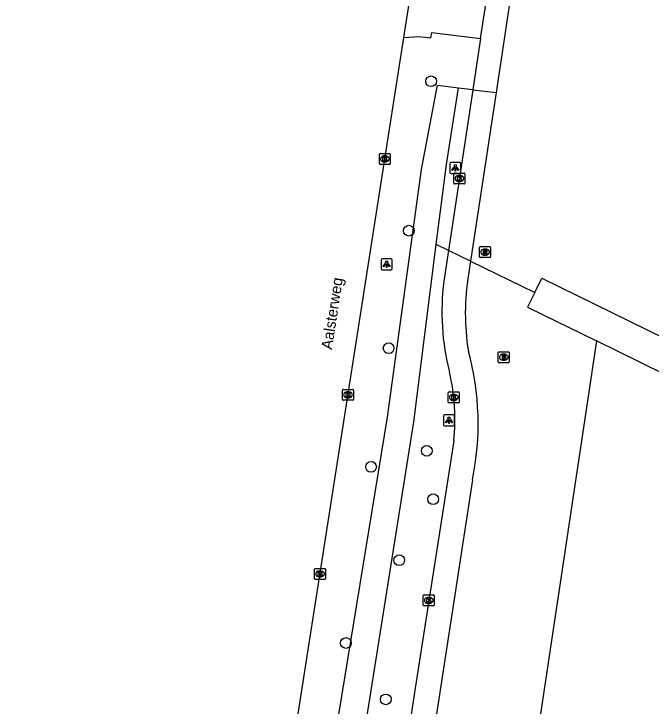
# Model space of a CAD drawing. Extents: x 161486 to 162249, y 379484 to 380829.
# Drawn here: x 161561.5 to 161619.6, y 380105.7 to 380168.9 of the extents above; entities that cross this region are included whole.
import ezdxf

# ---------------------------------------------------------------- set-up
doc = ezdxf.new("R2010")
doc.units = 0
for name, color, linetype in [('IMGEO_Berm_groen', 7, 'Continuous'), ('IMGEO_Boom', 7, 'Continuous'), ('IMGEO_Brandkraan', 7, 'Continuous'), ('IMGEO_Duiker', 7, 'Continuous'), ('IMGEO_Fietspad_open', 7, 'Continuous'), ('IMGEO_Gemengd_bos', 7, 'Continuous'), ('IMGEO_Greppel_droge_sloot', 7, 'Continuous'), ('IMGEO_Kolk', 7, 'Continuous'), ('IMGEO_Lichtpunt', 7, 'Continuous'), ('IMGEO_Openbare_ruimte_label', 7, 'Continuous'), ('IMGEO_Rijbaan_lokaal_open', 7, 'Continuous'), ('IMGEO_Rijbaan_regionaal_gesloten', 7, 'Continuous'), ('IMGEO_Rioolput', 7, 'Continuous'), ('IMGEO_Waterloop', 7, 'Continuous')]:
    doc.layers.add(name, color=color, linetype=linetype)

msp = doc.modelspace()

# ---------------------------------------------------------------- linework, layer by layer
at = {"layer": 'IMGEO_Berm_groen'}
msp.add_lwpolyline([(161602.015, 380162.132), (161603.335, 380161.964)], dxfattribs=at)
at = {"layer": 'IMGEO_Boom'}
for centre in [(161599.521, 380162.715), (161597.489, 380149.085), (161595.646, 380138.363), (161599.127, 380129.006), (161594.043, 380127.538), (161599.707, 380124.585), (161596.614, 380119.022), (161591.748, 380111.471), (161595.385, 380106.329)]:
    msp.add_circle(centre, 0.489, dxfattribs=at)
at = {"layer": 'IMGEO_Brandkraan'}
for p, q in [((161605.724, 380138.04), (161606.576, 380138.04)), ((161605.649, 380137.114), (161605.649, 380137.966)), ((161606.137, 380137.82), (161606.162, 380137.82)), ((161606.65, 380137.966), (161606.65, 380137.114)), ((161606.576, 380137.04), (161605.724, 380137.04)), ((161606.16, 380137.26), (161606.135, 380137.26))]:
    msp.add_line(p, q, dxfattribs=at)
for points in [[(161605.724, 380138.04), (161606.576, 380138.04)], [(161605.649, 380137.114), (161605.649, 380137.966)], [(161605.997, 380137.74), (161605.997, 380137.34), (161606.21, 380137.34)], [(161606.228, 380137.74), (161605.997, 380137.74)], [(161606.176, 380137.659), (161606.122, 380137.659), (161606.122, 380137.583)], [(161606.122, 380137.583), (161606.175, 380137.583)], [(161606.184, 380137.507), (161606.122, 380137.507), (161606.122, 380137.426)], [(161606.122, 380137.426), (161606.184, 380137.426)], [(161606.65, 380137.966), (161606.65, 380137.114)], [(161606.576, 380137.04), (161605.724, 380137.04)]]:
    msp.add_lwpolyline(points, dxfattribs=at)
for centre, radius, start, end in [((161605.726, 380137.964), 0.0765, 91.55205, 178.44795), ((161605.726, 380137.964), 0.0765, 91.55205, 178.44795), ((161606.574, 380137.964), 0.0765, 1.55205, 88.44795), ((161606.574, 380137.964), 0.0765, 1.55205, 88.44795), ((161606.177, 380137.621), 0.0379, 267.82845, 90.93552), ((161606.185, 380137.466), 0.0404, 269.87594, 90.50774), ((161606.232, 380137.595), 0.145, 59.4692, 91.53667), ((161606.257, 380137.642), 0.0922, 285.51372, 58.15012), ((161606.262, 380137.45), 0.105, 301.31148, 78.98903), ((161605.726, 380137.116), 0.0765, 181.55205, 268.44795), ((161605.726, 380137.116), 0.0765, 181.55205, 268.44795), ((161606.216, 380137.591), 0.251, 268.66757, 293.53466), ((161606.574, 380137.116), 0.0765, 271.55205, 358.44795), ((161606.574, 380137.116), 0.0765, 271.55205, 358.44795)]:
    msp.add_arc(centre, radius, start, end, dxfattribs=at)
for centre, major_axis, ratio, start_param, end_param in [((161606.136, 380137.54), (-0.387, 0.002), 0.722429, 4.712389, 7.853982), ((161606.161, 380137.54), (-0.39, 0.002), 0.717154, 1.570796, 4.712389)]:
    msp.add_ellipse(centre, major_axis=major_axis, ratio=ratio, start_param=start_param, end_param=end_param, dxfattribs=at)
at = {"layer": 'IMGEO_Duiker'}
msp.add_lwpolyline([(161603.123, 380146.295), (161601.107, 380147.28), (161599.988, 380147.827)], dxfattribs=at)
at = {"layer": 'IMGEO_Fietspad_open'}
for points in [[(161609.481, 380188.437), (161606.827, 380170.848), (161605.445, 380161.688)], [(161604.04, 380166.614), (161603.335, 380161.964)], [(161603.33, 380161.932), (161601.107, 380147.28), (161600.681, 380144.471)], [(161605.445, 380161.688), (161603.123, 380146.295)], [(161603.335, 380161.964), (161603.33, 380161.932)], [(161603.33, 380161.932), (161605.445, 380161.688)], [(161603.123, 380146.295), (161602.941, 380145.09)], [(161601.585, 380129.905), (161598.056, 380107.352), (161592.356, 380069.698), (161581.805, 380000), (161575.425, 379957.857)], [(161603.293, 380126.36), (161594.535, 380069.37), (161583.874, 380000), (161577.352, 379957.561)]]:
    msp.add_lwpolyline(points, dxfattribs=at)
for centre, radius, start, end in [((161624.067, 380141.528), 21.424, 170.43069, 189.19193), ((161623.042, 380141.676), 22.535, 172.87555, 194.1214), ((161578.62, 380131.451), 25.193, 348.34054, 15.31664), ((161583.539, 380131.912), 18.157, 353.65375, 13.58876)]:
    msp.add_arc(centre, radius, start, end, dxfattribs=at)
at = {"layer": 'IMGEO_Gemengd_bos'}
for points in [[(161603.123, 380146.295), (161608.972, 380143.436)], [(161614.603, 380139.022), (161603.924, 380067.955), (161583.938, 379934.952)]]:
    msp.add_lwpolyline(points, dxfattribs=at)
at = {"layer": 'IMGEO_Greppel_droge_sloot'}
for points in [[(161589.361, 380072.51), (161586.181, 380072.787), (161590.288, 380099.944), (161595.533, 380132.084), (161598.652, 380154.657), (161600.099, 380162.376), (161602.015, 380162.132)], [(161589.361, 380072.51), (161592.916, 380100.055), (161597.931, 380131.637), (161599.988, 380147.827), (161600.913, 380155.111), (161602.015, 380162.132)]]:
    msp.add_lwpolyline(points, dxfattribs=at)
at = {"layer": 'IMGEO_Kolk'}
for p, q in [((161594.8, 380155.206), (161594.8, 380156.058)), ((161594.875, 380156.132), (161595.727, 380156.132)), ((161595.288, 380155.912), (161595.313, 380155.912)), ((161595.801, 380156.058), (161595.801, 380155.206)), ((161595.727, 380155.132), (161594.875, 380155.132)), ((161595.311, 380155.352), (161595.286, 380155.352)), ((161601.603, 380153.422), (161601.603, 380154.274)), ((161601.678, 380154.348), (161602.53, 380154.348)), ((161602.091, 380154.128), (161602.116, 380154.128)), ((161602.604, 380154.274), (161602.604, 380153.422)), ((161602.53, 380153.348), (161601.678, 380153.348)), ((161602.114, 380153.568), (161602.089, 380153.568)), ((161591.441, 380133.686), (161591.441, 380134.538)), ((161591.516, 380134.612), (161592.368, 380134.612)), ((161591.929, 380134.392), (161591.954, 380134.392)), ((161592.442, 380134.538), (161592.442, 380133.686)), ((161601.09, 380133.449), (161601.09, 380134.301)), ((161601.165, 380134.375), (161602.017, 380134.375)), ((161602.091, 380134.301), (161602.091, 380133.449)), ((161592.368, 380133.612), (161591.516, 380133.612)), ((161591.952, 380133.832), (161591.927, 380133.832)), ((161601.601, 380133.595), (161601.576, 380133.595)), ((161601.578, 380134.155), (161601.603, 380134.155)), ((161602.017, 380133.375), (161601.165, 380133.375)), ((161588.891, 380117.342), (161588.891, 380118.194)), ((161588.966, 380118.268), (161589.818, 380118.268)), ((161589.379, 380118.048), (161589.404, 380118.048)), ((161589.892, 380118.194), (161589.892, 380117.342)), ((161589.818, 380117.268), (161588.966, 380117.268)), ((161589.402, 380117.488), (161589.377, 380117.488)), ((161598.808, 380114.93), (161598.808, 380115.782)), ((161598.883, 380115.856), (161599.735, 380115.856)), ((161599.296, 380115.636), (161599.321, 380115.636)), ((161599.809, 380115.782), (161599.809, 380114.93)), ((161599.735, 380114.856), (161598.883, 380114.856)), ((161599.319, 380115.076), (161599.294, 380115.076))]:
    msp.add_line(p, q, dxfattribs=at)
for points in [[(161594.8, 380155.206), (161594.8, 380156.058)], [(161594.875, 380156.132), (161595.727, 380156.132)], [(161595.121, 380155.832), (161595.244, 380155.832), (161595.244, 380155.681), (161595.374, 380155.832), (161595.538, 380155.832), (161595.392, 380155.681), (161595.545, 380155.432), (161595.393, 380155.432), (161595.308, 380155.596), (161595.244, 380155.529), (161595.244, 380155.432), (161595.121, 380155.432), (161595.121, 380155.832)], [(161595.801, 380156.058), (161595.801, 380155.206)], [(161595.727, 380155.132), (161594.875, 380155.132)], [(161601.603, 380153.422), (161601.603, 380154.274)], [(161601.678, 380154.348), (161602.53, 380154.348)], [(161601.924, 380154.048), (161602.047, 380154.048), (161602.047, 380153.897), (161602.177, 380154.048), (161602.341, 380154.048), (161602.195, 380153.897), (161602.348, 380153.648), (161602.196, 380153.648), (161602.111, 380153.812), (161602.047, 380153.745), (161602.047, 380153.648), (161601.924, 380153.648), (161601.924, 380154.048)], [(161602.604, 380154.274), (161602.604, 380153.422)], [(161602.53, 380153.348), (161601.678, 380153.348)], [(161591.441, 380133.686), (161591.441, 380134.538)], [(161591.516, 380134.612), (161592.368, 380134.612)], [(161591.762, 380134.312), (161591.885, 380134.312), (161591.885, 380134.161), (161592.015, 380134.312), (161592.179, 380134.312), (161592.033, 380134.161), (161592.186, 380133.912), (161592.034, 380133.912), (161591.949, 380134.076), (161591.885, 380134.009), (161591.885, 380133.912), (161591.762, 380133.912), (161591.762, 380134.312)], [(161592.442, 380134.538), (161592.442, 380133.686)], [(161601.09, 380133.449), (161601.09, 380134.301)], [(161601.165, 380134.375), (161602.017, 380134.375)], [(161602.091, 380134.301), (161602.091, 380133.449)], [(161592.368, 380133.612), (161591.516, 380133.612)], [(161601.411, 380134.075), (161601.534, 380134.075), (161601.534, 380133.924), (161601.664, 380134.075), (161601.828, 380134.075), (161601.682, 380133.924), (161601.835, 380133.675), (161601.683, 380133.675), (161601.598, 380133.839), (161601.534, 380133.772), (161601.534, 380133.675), (161601.411, 380133.675), (161601.411, 380134.075)], [(161602.017, 380133.375), (161601.165, 380133.375)], [(161588.891, 380117.342), (161588.891, 380118.194)], [(161588.966, 380118.268), (161589.818, 380118.268)], [(161589.212, 380117.968), (161589.335, 380117.968), (161589.335, 380117.817), (161589.465, 380117.968), (161589.629, 380117.968), (161589.483, 380117.817), (161589.636, 380117.568), (161589.484, 380117.568), (161589.399, 380117.732), (161589.335, 380117.665), (161589.335, 380117.568), (161589.212, 380117.568), (161589.212, 380117.968)], [(161589.892, 380118.194), (161589.892, 380117.342)], [(161589.818, 380117.268), (161588.966, 380117.268)], [(161598.808, 380114.93), (161598.808, 380115.782)], [(161598.883, 380115.856), (161599.735, 380115.856)], [(161599.129, 380115.556), (161599.252, 380115.556), (161599.252, 380115.405), (161599.382, 380115.556), (161599.546, 380115.556), (161599.4, 380115.405), (161599.553, 380115.156), (161599.401, 380115.156), (161599.316, 380115.32), (161599.252, 380115.253), (161599.252, 380115.156), (161599.129, 380115.156), (161599.129, 380115.556)], [(161599.809, 380115.782), (161599.809, 380114.93)], [(161599.735, 380114.856), (161598.883, 380114.856)]]:
    msp.add_lwpolyline(points, dxfattribs=at)
for centre, start, end in [((161594.877, 380156.056), 91.55205, 178.44795), ((161594.877, 380156.056), 91.55205, 178.44795), ((161595.725, 380156.056), 1.55205, 88.44795), ((161595.725, 380156.056), 1.55205, 88.44795), ((161594.877, 380155.208), 181.55205, 268.44795), ((161594.877, 380155.208), 181.55205, 268.44795), ((161595.725, 380155.208), 271.55205, 358.44795), ((161595.725, 380155.208), 271.55205, 358.44795), ((161601.68, 380154.272), 91.55205, 178.44795), ((161601.68, 380154.272), 91.55205, 178.44795), ((161602.528, 380154.272), 1.55205, 88.44795), ((161602.528, 380154.272), 1.55205, 88.44795), ((161601.68, 380153.424), 181.55205, 268.44795), ((161601.68, 380153.424), 181.55205, 268.44795), ((161602.528, 380153.424), 271.55205, 358.44795), ((161602.528, 380153.424), 271.55205, 358.44795), ((161591.518, 380134.536), 91.55205, 178.44795), ((161591.518, 380134.536), 91.55205, 178.44795), ((161592.366, 380134.536), 1.55205, 88.44795), ((161592.366, 380134.536), 1.55205, 88.44795), ((161601.167, 380134.299), 91.55205, 178.44795), ((161601.167, 380134.299), 91.55205, 178.44795), ((161602.015, 380134.299), 1.55205, 88.44795), ((161602.015, 380134.299), 1.55205, 88.44795), ((161591.518, 380133.688), 181.55205, 268.44795), ((161591.518, 380133.688), 181.55205, 268.44795), ((161592.366, 380133.688), 271.55205, 358.44795), ((161592.366, 380133.688), 271.55205, 358.44795), ((161601.167, 380133.451), 181.55205, 268.44795), ((161601.167, 380133.451), 181.55205, 268.44795), ((161602.015, 380133.451), 271.55205, 358.44795), ((161602.015, 380133.451), 271.55205, 358.44795), ((161588.968, 380118.192), 91.55205, 178.44795), ((161588.968, 380118.192), 91.55205, 178.44795), ((161589.816, 380118.192), 1.55205, 88.44795), ((161589.816, 380118.192), 1.55205, 88.44795), ((161588.968, 380117.344), 181.55205, 268.44795), ((161588.968, 380117.344), 181.55205, 268.44795), ((161589.816, 380117.344), 271.55205, 358.44795), ((161589.816, 380117.344), 271.55205, 358.44795), ((161598.885, 380115.78), 91.55205, 178.44795), ((161598.885, 380115.78), 91.55205, 178.44795), ((161599.733, 380115.78), 1.55205, 88.44795), ((161599.733, 380115.78), 1.55205, 88.44795), ((161598.885, 380114.932), 181.55205, 268.44795), ((161598.885, 380114.932), 181.55205, 268.44795), ((161599.733, 380114.932), 271.55205, 358.44795), ((161599.733, 380114.932), 271.55205, 358.44795)]:
    msp.add_arc(centre, 0.0765, start, end, dxfattribs=at)
for centre, major_axis, ratio, start_param, end_param in [((161595.287, 380155.632), (-0.387, 0.002), 0.722429, 4.712389, 7.853982), ((161595.312, 380155.632), (-0.39, 0.002), 0.717154, 1.570796, 4.712389), ((161602.09, 380153.848), (-0.387, 0.002), 0.722429, 4.712389, 7.853982), ((161602.115, 380153.848), (-0.39, 0.002), 0.717154, 1.570796, 4.712389), ((161591.928, 380134.112), (-0.387, 0.002), 0.722429, 4.712389, 7.853982), ((161591.953, 380134.112), (-0.39, 0.002), 0.717154, 1.570796, 4.712389), ((161601.577, 380133.875), (-0.387, 0.002), 0.722429, 4.712389, 7.853982), ((161601.602, 380133.875), (-0.39, 0.002), 0.717154, 1.570796, 4.712389), ((161589.378, 380117.768), (-0.387, 0.002), 0.722429, 4.712389, 7.853982), ((161589.403, 380117.768), (-0.39, 0.002), 0.717154, 1.570796, 4.712389), ((161599.295, 380115.356), (-0.387, 0.002), 0.722429, 4.712389, 7.853982), ((161599.32, 380115.356), (-0.39, 0.002), 0.717154, 1.570796, 4.712389)]:
    msp.add_ellipse(centre, major_axis=major_axis, ratio=ratio, start_param=start_param, end_param=end_param, dxfattribs=at)
at = {"layer": 'IMGEO_Lichtpunt'}
for p, q in [((161601.229, 380155.213), (161601.229, 380154.406)), ((161601.229, 380155.213), (161601.229, 380154.406)), ((161602.131, 380155.308), (161601.323, 380155.308)), ((161602.131, 380155.308), (161601.323, 380155.308)), ((161602.225, 380154.406), (161602.225, 380155.213)), ((161602.225, 380154.406), (161602.225, 380155.213)), ((161601.323, 380154.312), (161602.131, 380154.312)), ((161601.323, 380154.312), (161602.131, 380154.312)), ((161594.962, 380146.423), (161594.962, 380145.616)), ((161594.962, 380146.423), (161594.962, 380145.616)), ((161595.864, 380146.518), (161595.056, 380146.518)), ((161595.864, 380146.518), (161595.056, 380146.518)), ((161595.958, 380145.616), (161595.958, 380146.423)), ((161595.958, 380145.616), (161595.958, 380146.423)), ((161595.056, 380145.522), (161595.864, 380145.522)), ((161595.056, 380145.522), (161595.864, 380145.522)), ((161600.659, 380132.196), (161600.659, 380131.389)), ((161600.659, 380132.196), (161600.659, 380131.389)), ((161601.561, 380132.291), (161600.753, 380132.291)), ((161601.561, 380132.291), (161600.753, 380132.291)), ((161601.655, 380131.389), (161601.655, 380132.196)), ((161601.655, 380131.389), (161601.655, 380132.196)), ((161600.753, 380131.295), (161601.561, 380131.295)), ((161600.753, 380131.295), (161601.561, 380131.295))]:
    msp.add_line(p, q, dxfattribs=at)
for points in [[(161601.603, 380154.877), (161601.642, 380154.849), (161601.454, 380154.587), (161601.416, 380154.614), (161601.603, 380154.877)], [(161601.705, 380154.829), (161601.752, 380154.829), (161601.752, 380154.507), (161601.705, 380154.507), (161601.705, 380154.829)], [(161601.815, 380154.849), (161601.853, 380154.876), (161602.04, 380154.614), (161602.001, 380154.586), (161601.815, 380154.849)], [(161595.336, 380146.087), (161595.375, 380146.059), (161595.187, 380145.797), (161595.149, 380145.824), (161595.336, 380146.087)], [(161595.438, 380146.039), (161595.485, 380146.039), (161595.485, 380145.717), (161595.438, 380145.717), (161595.438, 380146.039)], [(161595.548, 380146.059), (161595.586, 380146.086), (161595.773, 380145.824), (161595.734, 380145.796), (161595.548, 380146.059)], [(161601.033, 380131.86), (161601.072, 380131.832), (161600.884, 380131.57), (161600.846, 380131.597), (161601.033, 380131.86)], [(161601.135, 380131.812), (161601.182, 380131.812), (161601.182, 380131.49), (161601.135, 380131.49), (161601.135, 380131.812)], [(161601.245, 380131.832), (161601.283, 380131.859), (161601.47, 380131.597), (161601.431, 380131.569), (161601.245, 380131.832)]]:
    msp.add_lwpolyline(points, dxfattribs=at)
for centre in [(161601.728, 380155.011), (161595.461, 380146.221), (161601.158, 380131.994)]:
    msp.add_circle(centre, 0.0994, dxfattribs=at)
for centre, start, end in [((161601.323, 380155.213), 90, 180), ((161601.323, 380155.213), 90, 180), ((161602.131, 380155.213), 0, 90), ((161602.131, 380155.213), 0, 90), ((161601.323, 380154.406), 180, 270), ((161601.323, 380154.406), 180, 270), ((161602.131, 380154.406), 270, 0), ((161602.131, 380154.406), 270, 360), ((161595.056, 380146.423), 90, 180), ((161595.056, 380146.423), 90, 180), ((161595.864, 380146.423), 0, 90), ((161595.864, 380146.423), 0, 90), ((161595.056, 380145.616), 180, 270), ((161595.056, 380145.616), 180, 270), ((161595.864, 380145.616), 270, 0), ((161595.864, 380145.616), 270, 360), ((161600.753, 380132.196), 90, 180), ((161600.753, 380132.196), 90, 180), ((161601.561, 380132.196), 0, 90), ((161601.561, 380132.196), 0, 90), ((161600.753, 380131.389), 180, 270), ((161600.753, 380131.389), 180, 270), ((161601.561, 380131.389), 270, 0), ((161601.561, 380131.389), 270, 360)]:
    msp.add_arc(centre, 0.0946, start, end, dxfattribs=at)
at = {"layer": 'IMGEO_Rijbaan_lokaal_open'}
for points in [[(161604.04, 380166.614), (161604.669, 380170.756)], [(161597.03, 380166.719), (161598.417, 380166.81), (161599.509, 380166.694), (161599.573, 380167.151), (161604.04, 380166.614)]]:
    msp.add_lwpolyline(points, dxfattribs=at)
at = {"layer": 'IMGEO_Rijbaan_regionaal_gesloten'}
for points in [[(161561.452, 379936.044), (161563.672, 379950.77), (161563.73, 379951.16), (161563.762, 379951.37), (161564.733, 379957.682), (161571.244, 380000), (161582.203, 380071.227), (161587.4, 380105.007), (161597.03, 380166.719), (161597.942, 380172.561), (161599.892, 380185.059), (161600.825, 380191.04), (161602.895, 380204.301), (161603.827, 380210.276), (161607.628, 380234.634), (161608.561, 380240.609), (161610.026, 380250), (161612.157, 380263.491), (161612.966, 380268.612), (161616.121, 380288.581), (161617.778, 380299.073)], [(161597.03, 380166.719), (161597.942, 380172.561)], [(161564.733, 379957.682), (161571.244, 380000), (161582.203, 380071.227), (161587.4, 380105.007), (161597.03, 380166.719)]]:
    msp.add_lwpolyline(points, dxfattribs=at)
at = {"layer": 'IMGEO_Rioolput'}
for p, q in [((161603.946, 380146.703), (161603.946, 380147.555)), ((161604.021, 380147.629), (161604.873, 380147.629)), ((161604.947, 380147.555), (161604.947, 380146.703)), ((161604.434, 380147.409), (161604.459, 380147.409)), ((161604.873, 380146.629), (161604.021, 380146.629)), ((161604.457, 380146.849), (161604.432, 380146.849))]:
    msp.add_line(p, q, dxfattribs=at)
for points in [[(161603.946, 380146.703), (161603.946, 380147.555)], [(161604.021, 380147.629), (161604.873, 380147.629)], [(161604.947, 380147.555), (161604.947, 380146.703)], [(161604.535, 380147.327), (161604.283, 380147.329), (161604.283, 380146.929)], [(161604.283, 380146.929), (161604.407, 380146.929), (161604.407, 380147.091), (161604.418, 380147.091)], [(161604.461, 380147.248), (161604.407, 380147.248), (161604.407, 380147.167)], [(161604.407, 380147.167), (161604.459, 380147.167)], [(161604.465, 380147.062), (161604.536, 380146.929), (161604.676, 380146.929), (161604.611, 380147.055)], [(161604.873, 380146.629), (161604.021, 380146.629)]]:
    msp.add_lwpolyline(points, dxfattribs=at)
for centre, radius, start, end in [((161604.023, 380147.553), 0.0765, 91.55205, 178.44795), ((161604.023, 380147.553), 0.0765, 91.55205, 178.44795), ((161604.871, 380147.553), 0.0765, 1.55205, 88.44795), ((161604.871, 380147.553), 0.0765, 1.55205, 88.44795), ((161604.417, 380147.038), 0.0533, 26.02933, 88.69889), ((161604.443, 380147.356), 0.19, 274.7715, 282.96867), ((161604.467, 380147.152), 0.0964, 77.00612, 93.18647), ((161604.481, 380147.209), 0.0378, 276.66336, 79.67722), ((161604.534, 380147.217), 0.109, 350.36119, 89.41601), ((161604.532, 380147.217), 0.112, 277.58423, 350.98172), ((161604.516, 380147.002), 0.108, 29.51342, 73.79051), ((161604.023, 380146.705), 0.0765, 181.55205, 268.44795), ((161604.023, 380146.705), 0.0765, 181.55205, 268.44795), ((161604.871, 380146.705), 0.0765, 271.55205, 358.44795), ((161604.871, 380146.705), 0.0765, 271.55205, 358.44795)]:
    msp.add_arc(centre, radius, start, end, dxfattribs=at)
for centre, major_axis, ratio, start_param, end_param in [((161604.433, 380147.129), (-0.387, 0.002), 0.722429, 4.712389, 7.853982), ((161604.458, 380147.129), (-0.39, 0.002), 0.717154, 1.570796, 4.712389)]:
    msp.add_ellipse(centre, major_axis=major_axis, ratio=ratio, start_param=start_param, end_param=end_param, dxfattribs=at)
at = {"layer": 'IMGEO_Waterloop'}
for points in [[(161608.972, 380143.436), (161609.618, 380144.759), (161646.512, 380126.666), (161655.778, 380121.549), (161667.777, 380113.56), (161672.458, 380109.598)], [(161608.972, 380143.436), (161608.325, 380142.111), (161614.603, 380139.022)], [(161672.458, 380109.598), (161671.509, 380106.653), (161666.544, 380110.836), (161664.397, 380112.355), (161658.965, 380115.803), (161655.467, 380118.31), (161645.369, 380123.884), (161614.603, 380139.022)]]:
    msp.add_lwpolyline(points, dxfattribs=at)

# ---------------------------------------------------------------- texts
at = {"layer": 'IMGEO_Openbare_ruimte_label'}
msp.add_text('Aalsterweg', height=1, rotation=81.25384, dxfattribs=at).set_placement((161590.473, 380138.197))

doc.saveas('drawing.dxf')
